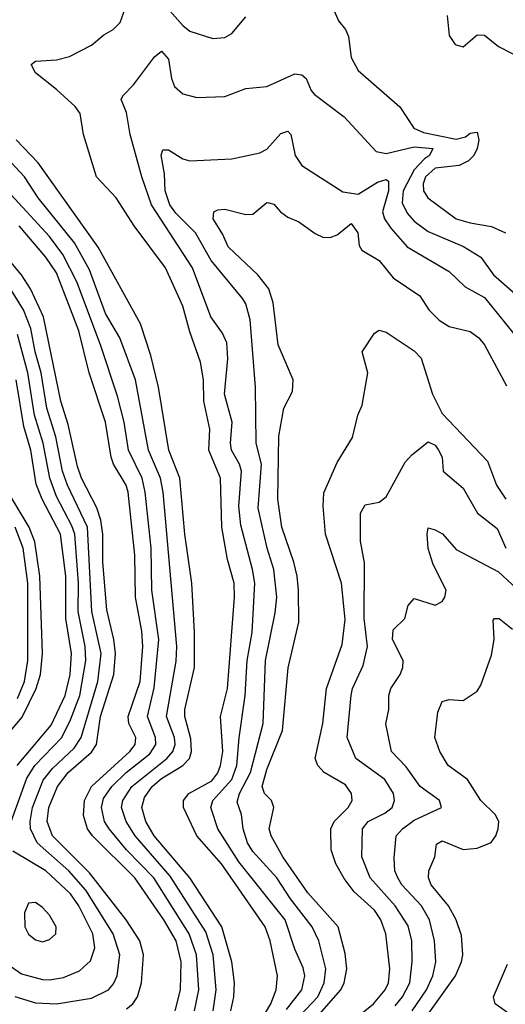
# Model space of a CAD drawing. Header units: inches. Extents: x 990535 to 1117859, y 769386 to 892122.
# Tile 1055 of 1056: x 1083825 to 1085210, y 863149 to 865958. Entities that reach past the tile are written whole.
import ezdxf

# ---------------------------------------------------------------- set-up
doc = ezdxf.new("R2010")
doc.units = ezdxf.units.IN
doc.header["$MEASUREMENT"] = 0
doc.layers.add('B0886', color=7, linetype='Continuous')

msp = doc.modelspace()

# ---------------------------------------------------------------- linework, layer by layer
at = {"layer": 'B0886', "color": 5}
for points, elevation in [([(1084210, 866033.5), (1084290, 865941.7), (1084310, 865925.2), (1084375.9, 865904.1), (1084410, 865907.5), (1084430, 865918.3), (1084470, 865966)], 4380), ([(1084446.5, 862990), (1084541, 863150), (1084556.8, 863190), (1084560.5, 863230), (1084539.6, 863330), (1084525.2, 863370), (1084400.7, 863550), (1084330.6, 863630), (1084292.6, 863710), (1084292.1, 863730), (1084307.5, 863750), (1084373.4, 863786.6), (1084390.4, 863809.6), (1084398.2, 863830), (1084404.2, 863870), (1084397.8, 863970), (1084418, 864050), (1084437.5, 864310), (1084436.3, 864350), (1084418.1, 864418.1), (1084401.5, 864510), (1084397.6, 864650), (1084364.1, 864730), (1084367.7, 864790), (1084350.5, 864870), (1084349.6, 864930), (1084340.7, 864980.7), (1084310, 865067.6), (1084290, 865140.7), (1084241.1, 865250), (1084151.6, 865370), (1084099.9, 865450), (1084044.1, 865510), (1084007.3, 865630), (1083997.4, 865690), (1083983.1, 865710), (1083930, 865758.4), (1083870, 865806.1), (1083858.2, 865830), (1083870, 865839.3), (1083930, 865843.5), (1083966.9, 865853.1), (1084030, 865884.9), (1084065.4, 865914.6), (1084092.1, 865930), (1084112, 865950), (1084125.9, 865990)], 4380), ([(1084719.4, 865990), (1084734.6, 865954.6), (1084754.6, 865930), (1084762.8, 865910), (1084770.1, 865850), (1084790, 865812.6), (1084909.3, 865709.3), (1084948.8, 865648.8), (1084976.3, 865636.3), (1085070, 865617.1), (1085096, 865624), (1085110, 865633.8), (1085130, 865636.9), (1085134, 865614), (1085129.4, 865590), (1085119.8, 865570), (1085105.2, 865554.8), (1085078.4, 865541.6), (1085010, 865534.8), (1084982.3, 865510), (1084975.4, 865490), (1084976.3, 865470), (1084989, 865450), (1085070, 865389.4), (1085110, 865377.9), (1085170, 865368.3), (1085210.1, 865350.1)], 4380), ([(1085043.9, 865970), (1085050, 865913), (1085067, 865887), (1085090, 865880.2), (1085130, 865915), (1085150, 865913.6), (1085190, 865881.6), (1085303, 865823)], 4420), ([(1084586.3, 863133.7), (1084629.2, 863190), (1084637.8, 863230), (1084633.3, 863253.3), (1084610, 863306.2), (1084581.9, 863390), (1084450, 863555.6), (1084389.9, 863650), (1084369.9, 863710), (1084375.8, 863730), (1084430, 863790), (1084444.5, 863830), (1084450.6, 863909.4), (1084468.3, 864030), (1084473.8, 864130), (1084487.9, 864210), (1084495.2, 864350), (1084489.2, 864389.2), (1084455.4, 864515.4), (1084450.5, 864570), (1084457.3, 864670), (1084452.1, 864690), (1084429.6, 864730), (1084426.5, 864750), (1084431.3, 864810), (1084409, 864890), (1084418.9, 864990), (1084415.7, 865035.7), (1084403.7, 865063.7), (1084369.9, 865110), (1084317.6, 865250), (1084201.1, 865430), (1084173.2, 865510), (1084140.6, 865630), (1084130, 865693.6), (1084114.3, 865730), (1084118.9, 865741.1), (1084150, 865772), (1084210, 865851.5), (1084230, 865867.9), (1084250, 865845.5), (1084257.9, 865790), (1084266.9, 865766.9), (1084290, 865746), (1084330, 865735.5), (1084410, 865738.5), (1084470, 865761.7), (1084530, 865767.1), (1084610, 865803.4), (1084630, 865801), (1084642.1, 865790), (1084656, 865756), (1084665, 865745), (1084750, 865681.2), (1084841.7, 865581.7), (1084870, 865576.4), (1084950, 865595.2), (1085002.7, 865590), (1084994.1, 865570), (1084979, 865561), (1084950.2, 865530), (1084918.6, 865470), (1084915.5, 865435.5), (1084930, 865406), (1084950, 865383.3), (1084990, 865353.6), (1085090.6, 865310.6), (1085140.4, 865280.4), (1085176.4, 865230), (1085245, 865170)], 4360), ([(1084624.1, 863115.9), (1084675, 863170), (1084693.8, 863210), (1084698.1, 863250), (1084678, 863330), (1084659, 863370), (1084597.2, 863450), (1084558.8, 863510), (1084490, 863584.8), (1084474.4, 863610), (1084462.6, 863650), (1084457.9, 863690), (1084445.6, 863725.6), (1084451.7, 863750), (1084482.9, 863810), (1084519.2, 863950), (1084525.9, 864130), (1084554.1, 864265.9), (1084558.2, 864310), (1084550.3, 864389.7), (1084530.4, 864450.4), (1084504.7, 864564.7), (1084514.4, 864690), (1084499.4, 864750), (1084497.1, 864910), (1084482.1, 865102.1), (1084470, 865146.9), (1084461.4, 865161.4), (1084371, 865271), (1084326.1, 865350), (1084270, 865406), (1084253, 865430), (1084240.2, 865470), (1084238.2, 865518.2), (1084228.6, 865571.4), (1084233.3, 865586.7), (1084250, 865586.4), (1084290, 865561.1), (1084310, 865555.6), (1084430, 865560.6), (1084510, 865578.4), (1084530, 865588.5), (1084570, 865633), (1084590, 865640.3), (1084598.2, 865630), (1084610.8, 865570), (1084630, 865542), (1084746.7, 865466.7), (1084790, 865459.8), (1084845.5, 865494.5), (1084870, 865502), (1084877, 865497), (1084876.4, 865470), (1084860.1, 865410), (1084865.8, 865390), (1084883.3, 865363.3), (1084930, 865309.7), (1085050, 865239.6), (1085095.7, 865195.7), (1085150, 865165.1), (1085310, 864967.8)], 4340), ([(1084376.5, 863130), (1084385.9, 863190), (1084376.7, 863290), (1084355.6, 863355.6), (1084254.5, 863514.5), (1084154.2, 863630), (1084129, 863670), (1084115.9, 863710), (1084119.5, 863730), (1084145, 863770), (1084245.1, 863850), (1084262.2, 863870), (1084268.8, 863890), (1084267, 863910), (1084244.1, 863970), (1084271.7, 864128.3), (1084273.2, 864170), (1084234.2, 864610), (1084226.8, 864650), (1084192.3, 864730), (1084155.8, 864930), (1084110.3, 865050), (1084070, 865119.5), (1084024.4, 865244.4), (1083981.5, 865321.5), (1083878.1, 865450), (1083838.7, 865510), (1083750, 865604.5)], 4440), ([(1084427, 863130), (1084436.2, 863170), (1084437.3, 863210), (1084430, 863270), (1084401.3, 863370), (1084310.5, 863510), (1084209.1, 863630), (1084184.7, 863670), (1084173.3, 863710), (1084180.8, 863739.2), (1084202.5, 863770), (1084230, 863792.9), (1084290, 863830), (1084309, 863850), (1084315.2, 863870), (1084313.4, 863906.6), (1084296.5, 863970), (1084296.4, 863990), (1084323.7, 864110), (1084323.5, 864210), (1084315.7, 864350), (1084296.4, 864490), (1084282.2, 864650), (1084250.2, 864730), (1084221.4, 864910), (1084199.5, 864999.5), (1084169.9, 865089.9), (1084048.8, 865308.8), (1083878.3, 865550), (1083814.9, 865614.9)], 4420), ([(1084324, 863130), (1084336.4, 863190), (1084329, 863290), (1084308.5, 863350), (1084207.6, 863510), (1084129.9, 863590), (1084080.1, 863650), (1084067.5, 863670), (1084058.1, 863710), (1084063.9, 863736.1), (1084087.6, 863770), (1084128.8, 863810), (1084196.1, 863863.9), (1084213.2, 863890), (1084212.6, 863910), (1084189.3, 863970), (1084208.4, 864051.6), (1084222.1, 864190), (1084202, 864330), (1084200.1, 864450), (1084183.3, 864610), (1084174.7, 864650), (1084135.6, 864730), (1084122.7, 864810), (1084104.3, 864884.3), (1084055.7, 865030), (1083988.6, 865210), (1083948.4, 865288.4), (1083910, 865339.4), (1083790, 865470.9)], 4460), ([(1084653.3, 863090), (1084740.8, 863190), (1084750.2, 863210), (1084757.8, 863250), (1084753.6, 863293.6), (1084732.8, 863370), (1084646.8, 863466.8), (1084575.5, 863570), (1084542.5, 863630), (1084536.9, 863650), (1084549.4, 863710), (1084543.4, 863730), (1084523.7, 863750), (1084516.4, 863770), (1084530, 863818.8), (1084574.8, 863930), (1084591.1, 864108.9), (1084621, 864239), (1084620.6, 864330), (1084615.9, 864370), (1084607.2, 864410), (1084572.6, 864510), (1084561.2, 864590), (1084563.7, 864770), (1084578.6, 864850), (1084603, 864897), (1084604.9, 864930), (1084562.4, 865030), (1084547.5, 865150), (1084536, 865190), (1084504.5, 865230), (1084419.5, 865310), (1084404.9, 865344.9), (1084377, 865390), (1084379.1, 865410), (1084390, 865415.7), (1084410, 865417.7), (1084470, 865401.8), (1084490, 865402.7), (1084530, 865436.2), (1084535.5, 865435.5), (1084550, 865431.6), (1084569.1, 865410), (1084590, 865395), (1084621, 865381), (1084667.7, 865347.7), (1084690, 865337.2), (1084710, 865336.2), (1084730, 865344), (1084770, 865376.2), (1084789, 865350), (1084793.3, 865313.3), (1084800.4, 865300.4), (1084850, 865271.1), (1084890, 865221), (1084966.2, 865170), (1084991.3, 865130), (1085020.8, 865100.8), (1085050, 865082.6), (1085110, 865068.7), (1085134.2, 865050), (1085150.8, 865030), (1085213.5, 864913.5)], 4320), ([(1084268.5, 863130), (1084283.4, 863190), (1084285.4, 863270), (1084271.1, 863330), (1084236.6, 863390), (1084153.8, 863510), (1084033.2, 863630), (1084018.8, 863650), (1084007.5, 863687.5), (1084010.2, 863730), (1084030.1, 863769.9), (1084139.6, 863870), (1084154.1, 863890), (1084156.1, 863910), (1084136.5, 863950), (1084134.8, 863970), (1084168.3, 864070), (1084176.3, 864170), (1084173.5, 864213.5), (1084155.9, 864310), (1084154, 864430), (1084134.4, 864610), (1084128.5, 864630), (1084093.1, 864690), (1084086.1, 864710), (1084069.9, 864810.1), (1084023.3, 864950), (1083993.6, 865070), (1083930, 865235.4), (1083900.2, 865280.2), (1083823.6, 865370)], 4480), ([(1084130, 863135.8), (1084147.5, 863150), (1084161.3, 863170), (1084172.2, 863210), (1084178.4, 863290), (1084167.7, 863330), (1084129.3, 863390), (1084024.1, 863524.1), (1083918.5, 863630), (1083903.9, 863670), (1083908.3, 863710), (1083932.7, 863770), (1083963.2, 863810), (1084030, 863868.7), (1084043.8, 863890), (1084055.6, 863970), (1084093.7, 864090), (1084098.8, 864150), (1084093.8, 864190), (1084073.9, 864273.9), (1084062.6, 864410), (1084062.6, 864490), (1084056.6, 864530), (1084045.2, 864565.2), (1084001.6, 864650), (1083990, 864683.5), (1083963.5, 864803.5), (1083942.3, 864870), (1083892.8, 865110), (1083856.4, 865190), (1083830, 865230), (1083766.1, 865306.1)], 4520), ([(1083811.3, 863171.3), (1083870, 863153), (1083930, 863149.8), (1084030, 863166.1), (1084078.1, 863190), (1084093, 863207), (1084102.8, 863230), (1084110.6, 863290), (1084092.2, 863350), (1084014.1, 863474.1), (1083965.4, 863530), (1083875.2, 863610), (1083856.4, 863650), (1083855.1, 863670), (1083861.6, 863710), (1083892, 863788), (1083918.4, 863821.6), (1083980.8, 863879.2), (1084000.2, 863910), (1084048, 864070), (1084057.1, 864150), (1084031.4, 864270), (1084018.8, 864510), (1083961.6, 864630), (1083947.4, 864670), (1083928, 864768), (1083902.5, 864850), (1083886.3, 864950), (1083869.4, 865010), (1083857, 865077), (1083836.4, 865130), (1083799.2, 865190)], 4540), ([(1083801.2, 863670), (1083845.7, 863794.3), (1083868.6, 863830), (1083945.4, 863910), (1083970, 863960.6), (1083997, 864030), (1084014, 864130), (1084011.9, 864170), (1083992.1, 864270), (1083993.3, 864350), (1083982.4, 864490), (1083974.2, 864514.3), (1083930, 864597.6), (1083911, 864650), (1083892.2, 864750), (1083867.7, 864830), (1083848.2, 864950), (1083819.4, 865059.4)], 4560), ([(1084759.8, 863090), (1084834, 863150), (1084867.7, 863190), (1084876.3, 863210), (1084880.7, 863250), (1084869, 863350), (1084855.3, 863390), (1084837.3, 863417.3), (1084779, 863470), (1084750, 863507.5), (1084726.4, 863550), (1084713.3, 863590), (1084712, 863650), (1084722, 863670), (1084761.8, 863710), (1084773.2, 863730), (1084771.1, 863750), (1084754.6, 863774.6), (1084693.2, 863810), (1084675, 863830), (1084667.3, 863850), (1084689.4, 863950), (1084699.6, 864050), (1084744.2, 864175.8), (1084753.6, 864246.4), (1084743.1, 864350), (1084697.3, 864490), (1084690.3, 864570), (1084692.1, 864607.9), (1084730, 864694.6), (1084774.1, 864765.9), (1084789.8, 864830), (1084802, 864858), (1084817.5, 864950), (1084801.7, 865010), (1084836.7, 865063.4), (1084850, 865072), (1084870, 865066.1), (1084950, 865012.9), (1084970, 864992.2), (1085001.8, 864890), (1085030, 864834.8), (1085158.7, 864698.7), (1085184.5, 864630), (1085211, 864590)], 4280), ([(1083817.8, 863830), (1083914.8, 863945.2), (1083954.8, 864030), (1083968.7, 864090), (1083972.8, 864150), (1083956.7, 864250), (1083956.4, 864370), (1083942, 864490), (1083889.1, 864590), (1083872.5, 864632.5), (1083857.3, 864730), (1083837.4, 864797.4), (1083815, 864930)], 4580), ([(1084895.4, 863144.6), (1084917.1, 863170), (1084937.2, 863210), (1084944.6, 863270), (1084943.2, 863330), (1084932.8, 863372.8), (1084896.2, 863430), (1084824.7, 863510), (1084800.9, 863570), (1084802.7, 863650), (1084818.5, 863670), (1084866, 863694), (1084887.4, 863710), (1084893.5, 863730), (1084890.9, 863750), (1084866.6, 863790), (1084783.6, 863850), (1084758.8, 863910), (1084770, 864030.4), (1084774.5, 864050), (1084804.1, 864115.9), (1084816.8, 864170), (1084807.4, 864250), (1084808.3, 864408.3), (1084797.3, 864470), (1084796.8, 864550), (1084810, 864574), (1084850, 864581.3), (1084870, 864596.5), (1084924.3, 864695.7), (1084943.3, 864716.7), (1084990, 864753.4), (1085010, 864743.9), (1085019.1, 864730), (1085029.3, 864710), (1085033, 864670), (1085090, 864621.8), (1085130.9, 864550), (1085186.6, 864506.6), (1085211.5, 864450)], 4260), ([(1083740.5, 863859.5), (1083832.1, 863967.9), (1083872.6, 864050), (1083884.5, 864090), (1083890, 864150), (1083883.1, 864370), (1083868.7, 864468.7), (1083852, 864510), (1083792.7, 864610)], 4620), ([(1083818.6, 864021.4), (1083838.6, 864070), (1083848.1, 864130), (1083848.1, 864350), (1083835.6, 864450), (1083812.4, 864510)], 4640), ([(1084943.8, 863130), (1084984.8, 863190), (1085003.6, 863230), (1085011.4, 863270), (1085007.9, 863330), (1084993.9, 863390), (1084971.1, 863430), (1084915.2, 863490), (1084902.9, 863510), (1084895.1, 863530), (1084893, 863567), (1084898.5, 863630), (1084916.2, 863650), (1084950, 863674.2), (1085027.5, 863710), (1085022.5, 863730), (1084967.5, 863770), (1084926.8, 863826.8), (1084885.5, 863870), (1084869.3, 863949.3), (1084878.1, 863990), (1084877.9, 864030), (1084883.2, 864050), (1084909.9, 864090), (1084917.3, 864110), (1084918.2, 864130), (1084887.8, 864190), (1084890, 864217), (1084923.1, 864250), (1084932.9, 864287.1), (1084950, 864307), (1085010, 864287.4), (1085030, 864298.4), (1085037.7, 864310), (1085041.4, 864330), (1085003.8, 864403.8), (1084989.6, 864449.6), (1084986.6, 864490), (1084990, 864508), (1085010, 864503), (1085030.7, 864490.7), (1085070, 864446.3), (1085190, 864382.7), (1085268.1, 864310)], 4240), ([(1084968.2, 863090), (1085067.4, 863230), (1085084.8, 863270), (1085088.3, 863290), (1085085.1, 863345.1), (1085069.5, 863390), (1085048, 863430), (1084998.4, 863490), (1084990.4, 863510), (1084992.2, 863530), (1085009.2, 863570), (1085013.8, 863606.2), (1085030, 863615), (1085090, 863590.7), (1085130, 863594.8), (1085169.7, 863610.3), (1085183.1, 863630), (1085189.9, 863650), (1085191, 863670), (1085181.3, 863690), (1085140.3, 863730), (1085102.4, 863790), (1085046.5, 863830), (1085023.4, 863870), (1085009.2, 863910), (1085017.2, 863982.8), (1085030, 864012.7), (1085050, 864018.4), (1085090, 864015.8), (1085130, 864042), (1085140.2, 864059.8), (1085170, 864144.9), (1085178, 864190), (1085175.5, 864244.5), (1085179, 864250), (1085192.1, 864250), (1085230, 864219.5)], 4220), ([(1083790, 863264.6), (1083830, 863236.1), (1083890, 863220.1), (1083910, 863218.7), (1083950, 863225.2), (1083995.5, 863244.5), (1084027.4, 863272.6), (1084039.9, 863310), (1084033.4, 863350), (1083993.9, 863430), (1083970, 863464.5), (1083899.9, 863530), (1083805.6, 863585.6)], 4560), ([(1085244.4, 863104.4), (1085181, 863150), (1085176.5, 863170), (1085216.3, 863263.7)], 4180)]:
    msp.add_lwpolyline(points, dxfattribs=dict(at, elevation=elevation))
at = {"layer": 'B0886', "color": 5, "elevation": 4580}
msp.add_lwpolyline([(1083870, 863438.9), (1083850, 863437), (1083838.9, 863410), (1083840.3, 863370), (1083850, 863348.9), (1083870, 863332.9), (1083890, 863327.6), (1083910, 863333.4), (1083928, 863350), (1083929.7, 863370), (1083910, 863403), (1083890, 863424.7)], close=True, dxfattribs=at)

doc.saveas('drawing.dxf')
